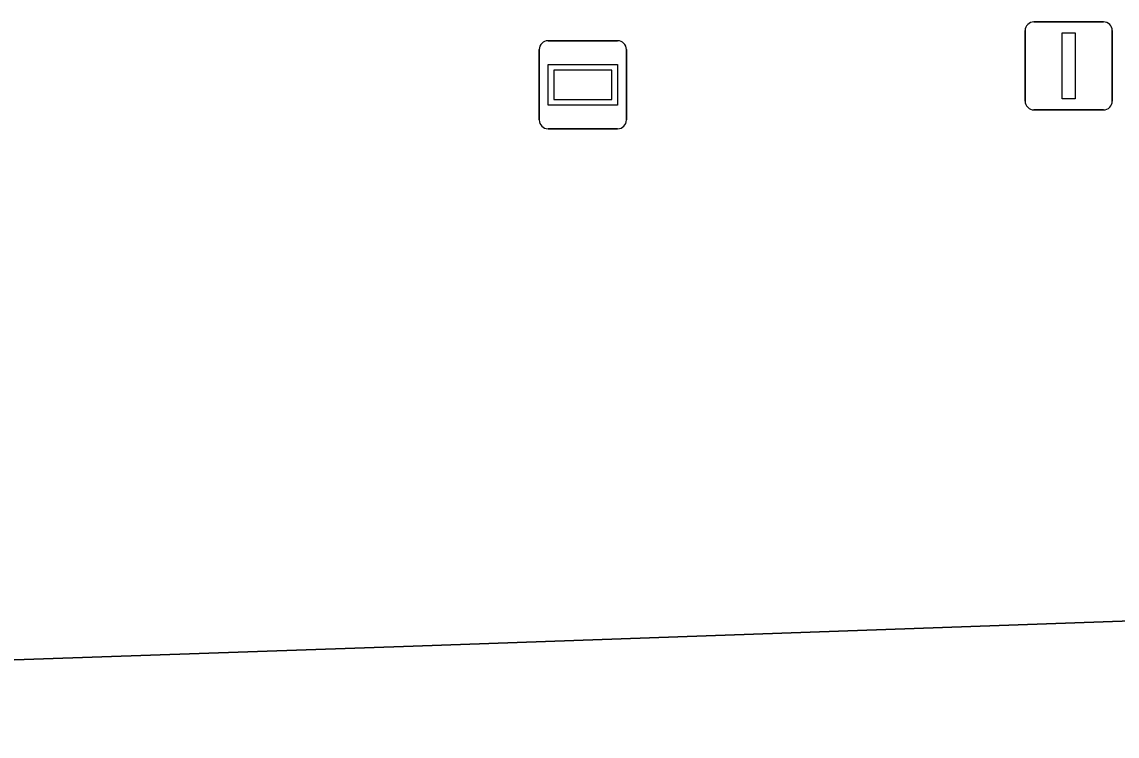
# Model space of a CAD drawing. Extents: x 160554 to 161248, y 385329 to 386506.
# Drawn here: x 160837.19 to 160849.63, y 386225.67 to 386233.79 of the extents above; entities that cross this region are included whole.
import ezdxf

# ---------------------------------------------------------------- set-up
doc = ezdxf.new("R2010")
doc.units = 0
for name, color, linetype in [('IMGEO_Lichtmast', 7, 'Continuous'), ('IMGEO_Rijbaan_lokaal_open', 7, 'Continuous'), ('IMGEO_Voetpad_open', 7, 'Continuous'), ('IMGEO_Wegwijzer', 7, 'Continuous')]:
    doc.layers.add(name, color=color, linetype=linetype)

msp = doc.modelspace()

# ---------------------------------------------------------------- linework, layer by layer
at = {"layer": 'IMGEO_Lichtmast'}
for p, q in [((160848.682, 386233.791), (160849.472, 386233.791)), ((160849.472, 386233.791), (160848.682, 386233.791)), ((160848.582, 386232.891), (160848.582, 386233.691)), ((160848.582, 386233.691), (160848.582, 386232.891)), ((160849.572, 386233.691), (160849.572, 386232.891)), ((160849.572, 386232.891), (160849.572, 386233.691)), ((160849.472, 386232.791), (160848.682, 386232.791)), ((160848.682, 386232.791), (160849.472, 386232.791))]:
    msp.add_line(p, q, dxfattribs=at)
msp.add_lwpolyline([(160849.002, 386233.666), (160849.152, 386233.666), (160849.152, 386232.916), (160849.002, 386232.916), (160849.002, 386233.666)], dxfattribs=at)
for centre, start, end in [((160848.682, 386233.691), 90, 180), ((160848.682, 386233.691), 90, 180), ((160849.472, 386233.691), 0, 90), ((160849.472, 386233.691), 360, 90), ((160848.682, 386232.891), 180, 270), ((160848.682, 386232.891), 180, 270), ((160849.472, 386232.891), 270, 0), ((160849.472, 386232.891), 270, 0)]:
    msp.add_arc(centre, 0.1, start, end, dxfattribs=at)
at = {"layer": 'IMGEO_Rijbaan_lokaal_open'}
msp.add_lwpolyline([(160849.865, 386213.91), (160848.841, 386213.867), (160846.876, 386213.804), (160845.835, 386213.757), (160845.837, 386213.699), (160845.85, 386213.372), (160800.52, 386211.721), (160800.435, 386214.337), (160800.284, 386214.332), (160798.632, 386214.275), (160798.412, 386222.183), (160798.324, 386225.21), (160841.631, 386226.697), (160931.697, 386229.873)], dxfattribs=at)
at = {"layer": 'IMGEO_Voetpad_open'}
msp.add_lwpolyline([(160931.697, 386229.873), (160841.631, 386226.697), (160798.324, 386225.21), (160798.412, 386222.183), (160800.038, 386222.239), (160846.495, 386223.835), (160848.491, 386223.912), (160872.085, 386224.763)], dxfattribs=at)
at = {"layer": 'IMGEO_Wegwijzer'}
for p, q in [((160843.064, 386232.676), (160843.064, 386233.476)), ((160843.064, 386233.476), (160843.064, 386232.676)), ((160843.164, 386233.576), (160843.954, 386233.576)), ((160843.954, 386233.576), (160843.164, 386233.576)), ((160844.054, 386233.476), (160844.054, 386232.676)), ((160844.054, 386232.676), (160844.054, 386233.476)), ((160843.954, 386232.576), (160843.164, 386232.576)), ((160843.164, 386232.576), (160843.954, 386232.576))]:
    msp.add_line(p, q, dxfattribs=at)
for points in [[(160843.165, 386233.308), (160843.953, 386233.308), (160843.953, 386232.844), (160843.165, 386232.844), (160843.165, 386233.308)], [(160843.23, 386233.243), (160843.23, 386232.909), (160843.888, 386232.909), (160843.888, 386233.243), (160843.23, 386233.243)]]:
    msp.add_lwpolyline(points, dxfattribs=at)
for centre, start, end in [((160843.164, 386233.476), 90, 180), ((160843.164, 386233.476), 90, 180), ((160843.954, 386233.476), 0, 90), ((160843.954, 386233.476), 360, 90), ((160843.164, 386232.676), 180, 270), ((160843.164, 386232.676), 180, 270), ((160843.954, 386232.676), 270, 0), ((160843.954, 386232.676), 270, 0)]:
    msp.add_arc(centre, 0.1, start, end, dxfattribs=at)

doc.saveas('drawing.dxf')
